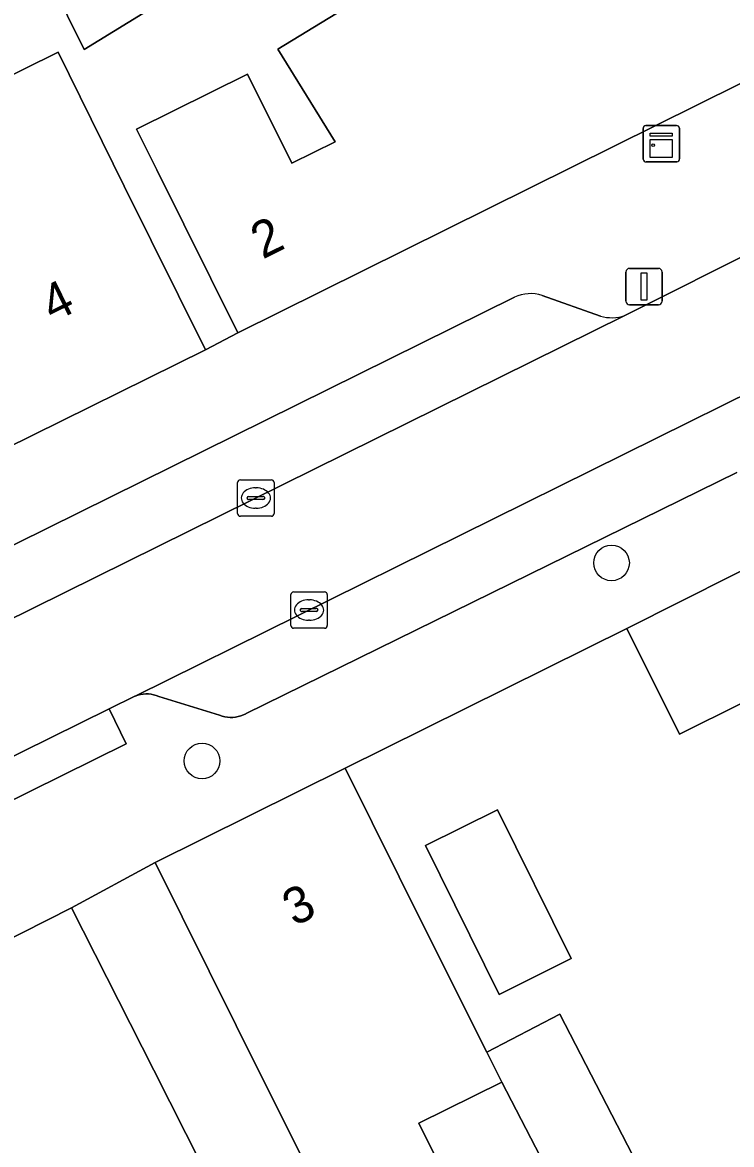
# Model space of a CAD drawing. Extents: x 159888 to 160761, y 384031 to 384750.
# Drawn here: x 160656.99 to 160676.48, y 384196.65 to 384227.49 of the extents above; entities that cross this region are included whole.
import ezdxf

# ---------------------------------------------------------------- set-up
doc = ezdxf.new("R2010")
doc.units = 0
for name, color, linetype in [('IMGEO_Boom', 7, 'Continuous'), ('IMGEO_Erf', 7, 'Continuous'), ('IMGEO_Kast', 7, 'Continuous'), ('IMGEO_Kolk', 7, 'Continuous'), ('IMGEO_Lichtmast', 7, 'Continuous'), ('IMGEO_Muur', 7, 'Continuous'), ('IMGEO_Pand', 7, 'Continuous'), ('IMGEO_Pand_nummerreeks', 7, 'Continuous'), ('IMGEO_Parkeervlak_open', 7, 'Continuous'), ('IMGEO_Rijbaan_lokaal_open', 7, 'Continuous'), ('IMGEO_Voetpad_open', 7, 'Continuous')]:
    doc.layers.add(name, color=color, linetype=linetype)

msp = doc.modelspace()

# ---------------------------------------------------------------- linework, layer by layer
at = {"layer": 'IMGEO_Boom'}
for centre in [(160673.18, 384212.633), (160661.928, 384207.19)]:
    msp.add_circle(centre, 0.489, dxfattribs=at)
at = {"layer": 'IMGEO_Erf'}
for points in [[(160652.809, 384229.978), (160654.283, 384226.998), (160655.136, 384225.274), (160657.971, 384226.676), (160659.79, 384222.989), (160662.02, 384218.494), (160662.908, 384218.955), (160660.686, 384223.434), (160660.129, 384224.555), (160663.179, 384226.068), (160664.394, 384223.618), (160665.582, 384224.207), (160664.014, 384226.75), (160666.399, 384228.221)], [(160661.104, 384228.241), (160658.685, 384226.749), (160657.328, 384229.515)], [(160686.554, 384196.619), (160685.208, 384198.78), (160681.936, 384196.743), (160680.165, 384199.587), (160678.511, 384202.244), (160679.83, 384203.065), (160678.336, 384205.463), (160680.37, 384206.667), (160678.514, 384209.648), (160675.044, 384207.922), (160673.598, 384210.83), (160665.86, 384206.987), (160668.085, 384202.51), (160669.751, 384199.187), (160671.756, 384200.226), (160673.903, 384196.08)], [(160664.932, 384195.766), (160662.869, 384199.918), (160660.644, 384204.395), (160658.343, 384203.154), (160660.599, 384198.692), (160667.614, 384184.816)], [(160671.887, 384195.032), (160670.163, 384198.364), (160667.885, 384197.233), (160669.631, 384193.719)]]:
    msp.add_lwpolyline(points, dxfattribs=at)
msp.add_lwpolyline([(160670.096, 384200.773), (160668.064, 384204.862), (160670.042, 384205.845), (160672.074, 384201.756)], close=True, dxfattribs=at)
at = {"layer": 'IMGEO_Kast'}
for p, q in [((160674.123, 384224.655), (160674.964, 384224.655)), ((160674.964, 384224.655), (160674.123, 384224.655)), ((160674.048, 384223.73), (160674.048, 384224.571)), ((160674.048, 384224.571), (160674.048, 384223.73)), ((160675.048, 384224.58), (160675.048, 384223.739)), ((160675.048, 384223.739), (160675.048, 384224.58)), ((160674.973, 384223.655), (160674.132, 384223.655)), ((160674.132, 384223.655), (160674.973, 384223.655))]:
    msp.add_line(p, q, dxfattribs=at)
for points in [[(160674.243, 384224.445), (160674.843, 384224.445), (160674.843, 384224.36), (160674.243, 384224.36), (160674.243, 384224.445)], [(160674.243, 384224.27), (160674.843, 384224.27), (160674.843, 384223.781), (160674.243, 384223.781), (160674.243, 384224.27)]]:
    msp.add_lwpolyline(points, dxfattribs=at)
msp.add_circle((160674.327, 384224.119), 0.0377, dxfattribs=at)
for centre, start, end in [((160674.126, 384224.577), 92.4484, 184.2845), ((160674.126, 384224.577), 92.4484, 184.2845), ((160674.97, 384224.577), 2.4484, 94.2845), ((160674.97, 384224.577), 2.4484, 94.2845), ((160674.126, 384223.733), 182.4484, 274.2845), ((160674.126, 384223.733), 182.4484, 274.2845), ((160674.97, 384223.733), 272.4484, 4.2845), ((160674.97, 384223.733), 272.4484, 4.2845)]:
    msp.add_arc(centre, 0.0779, start, end, dxfattribs=at)
at = {"layer": 'IMGEO_Kolk'}
for p, q in [((160662.906, 384213.99), (160662.906, 384214.842)), ((160662.981, 384214.916), (160663.833, 384214.916)), ((160663.907, 384214.842), (160663.907, 384213.99)), ((160663.165, 384214.41), (160663.165, 384214.422)), ((160663.208, 384214.459), (160663.606, 384214.459)), ((160663.394, 384214.696), (160663.419, 384214.696)), ((160663.649, 384214.422), (160663.649, 384214.41)), ((160663.603, 384214.373), (160663.205, 384214.373)), ((160663.417, 384214.136), (160663.392, 384214.136)), ((160663.833, 384213.916), (160662.981, 384213.916)), ((160664.368, 384210.911), (160664.368, 384211.763)), ((160664.443, 384211.837), (160665.295, 384211.837)), ((160665.369, 384211.763), (160665.369, 384210.911)), ((160664.627, 384211.331), (160664.627, 384211.343)), ((160664.67, 384211.38), (160665.068, 384211.38)), ((160664.856, 384211.617), (160664.881, 384211.617)), ((160665.111, 384211.343), (160665.111, 384211.331)), ((160665.065, 384211.294), (160664.667, 384211.294)), ((160664.879, 384211.057), (160664.854, 384211.057)), ((160665.295, 384210.837), (160664.443, 384210.837))]:
    msp.add_line(p, q, dxfattribs=at)
for points in [[(160662.906, 384213.99), (160662.906, 384214.842)], [(160662.981, 384214.916), (160663.833, 384214.916)], [(160663.907, 384214.842), (160663.907, 384213.99)], [(160663.833, 384213.916), (160662.981, 384213.916)], [(160664.368, 384210.911), (160664.368, 384211.763)], [(160664.443, 384211.837), (160665.295, 384211.837)], [(160665.369, 384211.763), (160665.369, 384210.911)], [(160665.295, 384210.837), (160664.443, 384210.837)]]:
    msp.add_lwpolyline(points, dxfattribs=at)
for centre, radius, start, end in [((160662.983, 384214.84), 0.0765, 91.552, 178.448), ((160662.983, 384214.84), 0.0765, 91.552, 178.448), ((160663.831, 384214.84), 0.0765, 1.552, 88.448), ((160663.831, 384214.84), 0.0765, 1.552, 88.448), ((160663.205, 384214.419), 0.0403, 85.8775, 175.7526), ((160663.202, 384214.409), 0.0366, 178.938, 274.7102), ((160663.606, 384214.416), 0.043, 264.8664, 352.4533), ((160663.61, 384214.421), 0.0386, 1.7309, 96.639), ((160662.983, 384213.992), 0.0765, 181.552, 268.448), ((160662.983, 384213.992), 0.0765, 181.552, 268.448), ((160663.831, 384213.992), 0.0765, 271.552, 358.448), ((160663.831, 384213.992), 0.0765, 271.552, 358.448), ((160664.445, 384211.761), 0.0765, 91.552, 178.448), ((160664.445, 384211.761), 0.0765, 91.552, 178.448), ((160665.293, 384211.761), 0.0765, 1.552, 88.448), ((160665.293, 384211.761), 0.0765, 1.552, 88.448), ((160664.667, 384211.34), 0.0403, 85.8775, 175.7526), ((160664.664, 384211.33), 0.0366, 178.938, 274.7102), ((160665.068, 384211.337), 0.043, 264.8664, 352.4533), ((160665.072, 384211.342), 0.0386, 1.7309, 96.639), ((160664.445, 384210.913), 0.0765, 181.552, 268.448), ((160664.445, 384210.913), 0.0765, 181.552, 268.448), ((160665.293, 384210.913), 0.0765, 271.552, 358.448), ((160665.293, 384210.913), 0.0765, 271.552, 358.448)]:
    msp.add_arc(centre, radius, start, end, dxfattribs=at)
for centre, major_axis, ratio, start_param, end_param in [((160663.393, 384214.416), (-0.387, 0.002), 0.722429, 4.712389, 7.853982), ((160663.418, 384214.416), (-0.39, 0.002), 0.717154, 1.570796, 4.712389), ((160664.855, 384211.337), (-0.387, 0.002), 0.722429, 4.712389, 7.853982), ((160664.88, 384211.337), (-0.39, 0.002), 0.717154, 1.570796, 4.712389)]:
    msp.add_ellipse(centre, major_axis=major_axis, ratio=ratio, start_param=start_param, end_param=end_param, dxfattribs=at)
at = {"layer": 'IMGEO_Lichtmast'}
for p, q in [((160673.577, 384219.829), (160673.577, 384220.629)), ((160673.577, 384220.629), (160673.577, 384219.829)), ((160673.677, 384220.729), (160674.467, 384220.729)), ((160674.467, 384220.729), (160673.677, 384220.729)), ((160674.567, 384220.629), (160674.567, 384219.829)), ((160674.567, 384219.829), (160674.567, 384220.629)), ((160674.467, 384219.729), (160673.677, 384219.729)), ((160673.677, 384219.729), (160674.467, 384219.729))]:
    msp.add_line(p, q, dxfattribs=at)
msp.add_lwpolyline([(160673.997, 384220.604), (160674.147, 384220.604), (160674.147, 384219.854), (160673.997, 384219.854), (160673.997, 384220.604)], dxfattribs=at)
for centre, start, end in [((160673.677, 384220.629), 90, 180), ((160673.677, 384220.629), 90, 180), ((160674.467, 384220.629), 0, 90), ((160674.467, 384220.629), 360, 90), ((160673.677, 384219.829), 180, 270), ((160673.677, 384219.829), 180, 270), ((160674.467, 384219.829), 270, 0), ((160674.467, 384219.829), 270, 0)]:
    msp.add_arc(centre, 0.1, start, end, dxfattribs=at)
at = {"layer": 'IMGEO_Muur'}
msp.add_lwpolyline([(160673.598, 384210.83), (160665.86, 384206.987)], dxfattribs=at)
at = {"layer": 'IMGEO_Pand'}
for points in [[(160675.03, 384233.336), (160671.847, 384238.47), (160659.494, 384230.851), (160657.328, 384229.515), (160658.685, 384226.749), (160661.104, 384228.241), (160665.782, 384231.126), (160667.25, 384228.746), (160666.399, 384228.221), (160666.475, 384228.095), (160667.372, 384228.613)], [(160675.03, 384233.336), (160667.372, 384228.613), (160666.475, 384228.095), (160666.399, 384228.221), (160664.014, 384226.75), (160665.582, 384224.207), (160664.394, 384223.618), (160663.179, 384226.068), (160660.129, 384224.555), (160660.686, 384223.434), (160662.908, 384218.955), (160678.996, 384226.937)], [(160656.229, 384215.896), (160656.495, 384215.761), (160662.02, 384218.494), (160659.79, 384222.989), (160657.971, 384226.676), (160655.136, 384225.274), (160654.283, 384226.998), (160652.809, 384229.978), (160649.946, 384228.562), (160651.091, 384226.236)], [(160688.415, 384211.673), (160685.288, 384216.712), (160673.598, 384210.83), (160675.044, 384207.922), (160678.514, 384209.648), (160680.37, 384206.667)], [(160668.085, 384202.51), (160665.86, 384206.987), (160660.644, 384204.395), (160662.869, 384199.918), (160664.932, 384195.766), (160666.678, 384192.252), (160669.631, 384193.719), (160667.885, 384197.233), (160670.163, 384198.364), (160669.751, 384199.187)], [(160670.096, 384200.773), (160672.074, 384201.756), (160670.042, 384205.845), (160668.064, 384204.862)], [(160660.564, 384181.252), (160667.614, 384184.816), (160660.599, 384198.692), (160658.343, 384203.154), (160650.827, 384199.354), (160655.718, 384189.681), (160658.877, 384183.435), (160660.099, 384181.017)], [(160669.751, 384199.187), (160670.163, 384198.364), (160671.887, 384195.032), (160673.903, 384196.08), (160671.756, 384200.226)]]:
    msp.add_lwpolyline(points, close=True, dxfattribs=at)
at = {"layer": 'IMGEO_Parkeervlak_open'}
for points in [[(160672.875, 384219.417), (160671.272, 384219.988)], [(160670.516, 384219.937), (160652.563, 384211.061), (160652.043, 384210.484), (160651.636, 384209.256)], [(160628.858, 384197.339), (160644.86, 384205.248), (160647.891, 384206.746), (160673.544, 384219.435)], [(160678.008, 384217.84), (160660.093, 384208.974), (160660.163, 384208.998), (160660.234, 384209.016), (160660.306, 384209.028), (160660.379, 384209.033), (160660.453, 384209.031), (160660.526, 384209.023), (160660.597, 384209.009), (160660.668, 384208.988), (160660.736, 384208.961), (160662.409, 384208.446), (160662.479, 384208.421), (160662.552, 384208.402), (160662.626, 384208.39), (160662.7, 384208.384), (160662.775, 384208.386), (160662.85, 384208.393), (160662.923, 384208.408), (160662.995, 384208.429), (160663.064, 384208.456), (160663.131, 384208.489), (160663.143, 384208.496), (160676.624, 384215.115)]]:
    msp.add_lwpolyline(points, dxfattribs=at)
for centre, radius, start, end in [((160670.959, 384218.999), 1.037, 72.4336, 115.2851), ((160673.182, 384220.455), 1.082, 253.5337, 289.5487)]:
    msp.add_arc(centre, radius, start, end, dxfattribs=at)
at = {"layer": 'IMGEO_Rijbaan_lokaal_open'}
msp.add_lwpolyline([(160678.008, 384217.84), (160678.178, 384217.924), (160683.08, 384220.328), (160681.241, 384223.295), (160673.544, 384219.435), (160647.891, 384206.746), (160649.402, 384203.691), (160650.586, 384204.276), (160659.372, 384208.618), (160660.082, 384208.969), (160660.093, 384208.974)], close=True, dxfattribs=at)
at = {"layer": 'IMGEO_Voetpad_open'}
for points in [[(160673.544, 384219.435), (160681.241, 384223.295), (160678.996, 384226.937), (160662.908, 384218.955), (160662.02, 384218.494), (160656.495, 384215.761)], [(160671.272, 384219.988), (160672.875, 384219.417)], [(160651.636, 384209.256), (160652.043, 384210.484), (160652.563, 384211.061), (160670.516, 384219.937)], [(160650.827, 384199.354), (160658.343, 384203.154), (160660.644, 384204.395), (160665.86, 384206.987), (160673.598, 384210.83), (160685.288, 384216.712)], [(160676.624, 384215.115), (160663.143, 384208.496), (160663.131, 384208.489), (160663.064, 384208.456), (160662.995, 384208.429), (160662.923, 384208.408), (160662.85, 384208.393), (160662.775, 384208.386), (160662.7, 384208.384), (160662.626, 384208.39), (160662.552, 384208.402), (160662.479, 384208.421), (160662.409, 384208.446), (160660.736, 384208.961), (160660.668, 384208.988), (160660.597, 384209.009), (160660.526, 384209.023), (160660.453, 384209.031), (160660.379, 384209.033), (160660.306, 384209.028), (160660.234, 384209.016), (160660.163, 384208.998), (160660.093, 384208.974), (160660.082, 384208.969), (160659.372, 384208.618), (160659.847, 384207.66), (160651.061, 384203.317)]]:
    msp.add_lwpolyline(points, dxfattribs=at)
msp.add_lwpolyline([(160650.586, 384204.276), (160651.061, 384203.317), (160659.847, 384207.66), (160659.372, 384208.618)], close=True, dxfattribs=at)
for centre, radius, start, end in [((160670.959, 384218.999), 1.037, 72.4336, 115.2851), ((160673.182, 384220.455), 1.082, 253.5337, 289.5487)]:
    msp.add_arc(centre, radius, start, end, dxfattribs=at)

# ---------------------------------------------------------------- texts
at = {"layer": 'IMGEO_Pand_nummerreeks'}
for s, rotation, p in [('2', 26.3881, (160663.593, 384220.97)), ('4', 26.3003, (160657.827, 384219.233)), ('3', 26.4248, (160664.465, 384202.631))]:
    msp.add_text(s, height=1, rotation=rotation, dxfattribs=at).set_placement(p)

doc.saveas('drawing.dxf')
